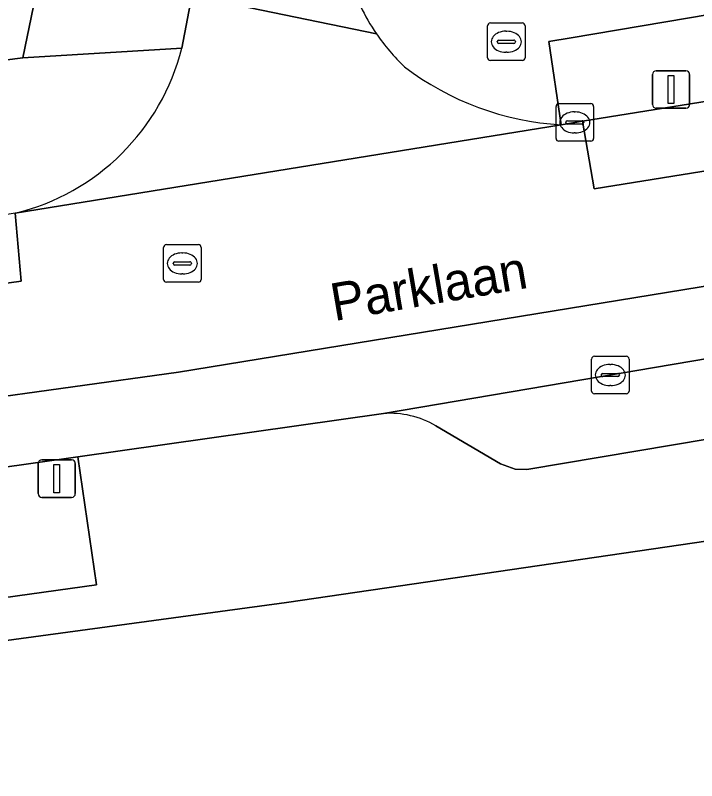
# Model space of a CAD drawing. Extents: x 161772 to 163126, y 383092 to 383917.
# Drawn here: x 162228.27 to 162246.42, y 383609.26 to 383629.64 of the extents above; entities that cross this region are included whole.
import ezdxf

# ---------------------------------------------------------------- set-up
doc = ezdxf.new("R2010")
doc.units = 0
for name, color, linetype in [('IMGEO_Brandkraan', 7, 'Continuous'), ('IMGEO_Erf', 7, 'Continuous'), ('IMGEO_Groenvoorziening', 7, 'Continuous'), ('IMGEO_Kolk', 7, 'Continuous'), ('IMGEO_Lichtmast', 7, 'Continuous'), ('IMGEO_Openbare_ruimte_label', 7, 'Continuous'), ('IMGEO_Parkeervlak_open', 7, 'Continuous'), ('IMGEO_Rijbaan_lokaal_gesloten', 7, 'Continuous'), ('IMGEO_Rijbaan_lokaal_open', 7, 'Continuous'), ('IMGEO_Rioolput', 7, 'Continuous'), ('IMGEO_Voetpad_open', 7, 'Continuous')]:
    doc.layers.add(name, color=color, linetype=linetype)

msp = doc.modelspace()

# ---------------------------------------------------------------- linework, layer by layer
at = {"layer": 'IMGEO_Brandkraan'}
for p, q in [((162240.849, 383628.507), (162240.849, 383629.359)), ((162240.924, 383629.433), (162241.776, 383629.433)), ((162241.85, 383629.359), (162241.85, 383628.507)), ((162241.337, 383629.213), (162241.362, 383629.213)), ((162241.151, 383628.976), (162241.549, 383628.976)), ((162241.108, 383628.927), (162241.108, 383628.939)), ((162241.546, 383628.89), (162241.148, 383628.89)), ((162241.592, 383628.939), (162241.592, 383628.927)), ((162241.36, 383628.653), (162241.335, 383628.653)), ((162241.776, 383628.433), (162240.924, 383628.433))]:
    msp.add_line(p, q, dxfattribs=at)
for points in [[(162240.849, 383628.507), (162240.849, 383629.359)], [(162240.924, 383629.433), (162241.776, 383629.433)], [(162241.85, 383629.359), (162241.85, 383628.507)], [(162241.776, 383628.433), (162240.924, 383628.433)]]:
    msp.add_lwpolyline(points, dxfattribs=at)
for centre, radius, start, end in [((162240.926, 383629.357), 0.0765, 91.552, 178.448), ((162240.926, 383629.357), 0.0765, 91.552, 178.448), ((162241.774, 383629.357), 0.0765, 1.552, 88.448), ((162241.774, 383629.357), 0.0765, 1.552, 88.448), ((162241.148, 383628.936), 0.0403, 85.8775, 175.7526), ((162241.553, 383628.938), 0.0386, 1.7309, 96.639), ((162241.145, 383628.926), 0.0366, 178.938, 274.7102), ((162241.549, 383628.933), 0.043, 264.8664, 352.4533), ((162240.926, 383628.509), 0.0765, 181.552, 268.448), ((162240.926, 383628.509), 0.0765, 181.552, 268.448), ((162241.774, 383628.509), 0.0765, 271.552, 358.448), ((162241.774, 383628.509), 0.0765, 271.552, 358.448)]:
    msp.add_arc(centre, radius, start, end, dxfattribs=at)
for centre, major_axis, ratio, start_param, end_param in [((162241.336, 383628.933), (-0.387, 0.002), 0.722429, 4.712389, 7.853982), ((162241.361, 383628.933), (-0.39, 0.002), 0.717154, 1.570796, 4.712389)]:
    msp.add_ellipse(centre, major_axis=major_axis, ratio=ratio, start_param=start_param, end_param=end_param, dxfattribs=at)
at = {"layer": 'IMGEO_Erf'}
for points in [[(162194.823, 383626.159), (162198.383, 383626.312), (162198.361, 383626.093), (162198.74, 383626.03), (162198.753, 383626.298), (162208.722, 383626.465), (162218.379, 383627.215), (162228.473, 383628.501), (162236.634, 383668.028), (162253.133, 383750), (162259.685, 383782.554)], [(162256.802, 383617.115), (162235.499, 383613.996), (162220.638, 383611.986), (162215.124, 383611.45), (162209.591, 383611.164), (162207.733, 383611.15), (162147.874, 383613.435), (162147.922, 383611.875), (162148.101, 383611.783), (162148.022, 383611.65), (162151.864, 383611.306)]]:
    msp.add_lwpolyline(points, dxfattribs=at)
at = {"layer": 'IMGEO_Groenvoorziening'}
for points in [[(162253, 383630.725), (162243.079, 383629.038), (162242.484, 383628.937), (162242.808, 383626.724), (162243.382, 383626.82), (162267.378, 383630.683), (162267.184, 383631.841), (162266.97, 383633.115), (162257.014, 383631.404)], [(162227.952, 383614.121), (162230.437, 383614.471), (162229.94, 383617.879), (162224.418, 383617.097)]]:
    msp.add_lwpolyline(points, dxfattribs=at)
at = {"layer": 'IMGEO_Kolk'}
for p, q in [((162242.672, 383626.359), (162242.672, 383627.211)), ((162242.747, 383627.285), (162243.599, 383627.285)), ((162243.673, 383627.211), (162243.673, 383626.359)), ((162243.16, 383627.065), (162243.185, 383627.065)), ((162242.931, 383626.779), (162242.931, 383626.791)), ((162243.369, 383626.742), (162242.971, 383626.742)), ((162242.974, 383626.828), (162243.372, 383626.828)), ((162243.415, 383626.791), (162243.415, 383626.779)), ((162243.183, 383626.505), (162243.158, 383626.505)), ((162243.599, 383626.285), (162242.747, 383626.285)), ((162243.618, 383619.632), (162243.618, 383620.484)), ((162243.693, 383620.558), (162244.545, 383620.558)), ((162244.619, 383620.484), (162244.619, 383619.632)), ((162244.106, 383620.338), (162244.131, 383620.338)), ((162243.877, 383620.052), (162243.877, 383620.064)), ((162244.315, 383620.015), (162243.917, 383620.015)), ((162243.92, 383620.101), (162244.318, 383620.101)), ((162244.361, 383620.064), (162244.361, 383620.052)), ((162244.129, 383619.778), (162244.104, 383619.778)), ((162244.545, 383619.558), (162243.693, 383619.558))]:
    msp.add_line(p, q, dxfattribs=at)
for points in [[(162242.672, 383626.359), (162242.672, 383627.211)], [(162242.747, 383627.285), (162243.599, 383627.285)], [(162243.673, 383627.211), (162243.673, 383626.359)], [(162243.599, 383626.285), (162242.747, 383626.285)], [(162243.618, 383619.632), (162243.618, 383620.484)], [(162243.693, 383620.558), (162244.545, 383620.558)], [(162244.619, 383620.484), (162244.619, 383619.632)], [(162244.545, 383619.558), (162243.693, 383619.558)]]:
    msp.add_lwpolyline(points, dxfattribs=at)
for centre, radius, start, end in [((162242.749, 383627.209), 0.0765, 91.552, 178.448), ((162242.749, 383627.209), 0.0765, 91.552, 178.448), ((162243.597, 383627.209), 0.0765, 1.552, 88.448), ((162243.597, 383627.209), 0.0765, 1.552, 88.448), ((162242.971, 383626.788), 0.0403, 85.8775, 175.7526), ((162242.968, 383626.778), 0.0366, 178.938, 274.7102), ((162243.372, 383626.785), 0.043, 264.8664, 352.4533), ((162243.376, 383626.79), 0.0386, 1.7309, 96.639), ((162242.749, 383626.361), 0.0765, 181.552, 268.448), ((162242.749, 383626.361), 0.0765, 181.552, 268.448), ((162243.597, 383626.361), 0.0765, 271.552, 358.448), ((162243.597, 383626.361), 0.0765, 271.552, 358.448), ((162243.695, 383620.482), 0.0765, 91.552, 178.448), ((162243.695, 383620.482), 0.0765, 91.552, 178.448), ((162244.543, 383620.482), 0.0765, 1.552, 88.448), ((162244.543, 383620.482), 0.0765, 1.552, 88.448), ((162243.917, 383620.061), 0.0403, 85.8775, 175.7526), ((162243.914, 383620.051), 0.0366, 178.938, 274.7102), ((162244.318, 383620.058), 0.043, 264.8664, 352.4533), ((162244.322, 383620.063), 0.0386, 1.7309, 96.639), ((162243.695, 383619.634), 0.0765, 181.552, 268.448), ((162243.695, 383619.634), 0.0765, 181.552, 268.448), ((162244.543, 383619.634), 0.0765, 271.552, 358.448), ((162244.543, 383619.634), 0.0765, 271.552, 358.448)]:
    msp.add_arc(centre, radius, start, end, dxfattribs=at)
for centre, major_axis, ratio, start_param, end_param in [((162243.159, 383626.785), (-0.387, 0.002), 0.722429, 4.712389, 7.853982), ((162243.184, 383626.785), (-0.39, 0.002), 0.717154, 1.570796, 4.712389), ((162244.105, 383620.058), (-0.387, 0.002), 0.722429, 4.712389, 7.853982), ((162244.13, 383620.058), (-0.39, 0.002), 0.717154, 1.570796, 4.712389)]:
    msp.add_ellipse(centre, major_axis=major_axis, ratio=ratio, start_param=start_param, end_param=end_param, dxfattribs=at)
at = {"layer": 'IMGEO_Lichtmast'}
for p, q in [((162245.341, 383628.161), (162246.131, 383628.161)), ((162246.131, 383628.161), (162245.341, 383628.161)), ((162245.241, 383627.261), (162245.241, 383628.061)), ((162245.241, 383628.061), (162245.241, 383627.261)), ((162246.231, 383628.061), (162246.231, 383627.261)), ((162246.231, 383627.261), (162246.231, 383628.061)), ((162246.131, 383627.161), (162245.341, 383627.161)), ((162245.341, 383627.161), (162246.131, 383627.161)), ((162228.982, 383617.8), (162229.772, 383617.8)), ((162229.772, 383617.8), (162228.982, 383617.8)), ((162228.882, 383616.9), (162228.882, 383617.7)), ((162228.882, 383617.7), (162228.882, 383616.9)), ((162229.872, 383617.7), (162229.872, 383616.9)), ((162229.872, 383616.9), (162229.872, 383617.7)), ((162229.772, 383616.8), (162228.982, 383616.8)), ((162228.982, 383616.8), (162229.772, 383616.8))]:
    msp.add_line(p, q, dxfattribs=at)
for points in [[(162245.661, 383628.036), (162245.811, 383628.036), (162245.811, 383627.286), (162245.661, 383627.286), (162245.661, 383628.036)], [(162229.302, 383617.675), (162229.452, 383617.675), (162229.452, 383616.925), (162229.302, 383616.925), (162229.302, 383617.675)]]:
    msp.add_lwpolyline(points, dxfattribs=at)
for centre, start, end in [((162245.341, 383628.061), 90, 180), ((162245.341, 383628.061), 90, 180), ((162246.131, 383628.061), 0, 90), ((162246.131, 383628.061), 360, 90), ((162245.341, 383627.261), 180, 270), ((162245.341, 383627.261), 180, 270), ((162246.131, 383627.261), 270, 0), ((162246.131, 383627.261), 270, 0), ((162228.982, 383617.7), 90, 180), ((162228.982, 383617.7), 90, 180), ((162229.772, 383617.7), 0, 90), ((162229.772, 383617.7), 360, 90), ((162228.982, 383616.9), 180, 270), ((162228.982, 383616.9), 180, 270), ((162229.772, 383616.9), 270, 0), ((162229.772, 383616.9), 270, 0)]:
    msp.add_arc(centre, 0.1, start, end, dxfattribs=at)
at = {"layer": 'IMGEO_Parkeervlak_open'}
for points in [[(162255.908, 383622.062), (162238.078, 383619.032)], [(162239.471, 383618.705), (162241.194, 383617.69), (162241.581, 383617.555), (162241.899, 383617.541), (162253.557, 383619.501), (162253.833, 383619.548), (162255.15, 383621.429)]]:
    msp.add_lwpolyline(points, dxfattribs=at)
msp.add_arc((162238.252, 383616.642), 2.397, 59.42, 94.1586, dxfattribs=at)
at = {"layer": 'IMGEO_Rijbaan_lokaal_gesloten'}
for points in [[(162218.542, 383618.178), (162232.617, 383620.137), (162272.581, 383626.655), (162272.867, 383624.864), (162289.596, 383627.588), (162289.753, 383627.613), (162289.408, 383629.436), (162310.979, 383633.067), (162401.14, 383648.038), (162400.705, 383651), (162324.366, 383638.28), (162324.048, 383640.04), (162323.182, 383639.733), (162309.656, 383637.487), (162308.33, 383637.502), (162308.644, 383635.717), (162289.263, 383632.424), (162269.16, 383629.116), (162243.686, 383625.013), (162243.382, 383626.82), (162242.808, 383626.724), (162228.274, 383624.366), (162228.426, 383622.554), (162218.34, 383621.161)], [(162237.891, 383629.143), (162232.978, 383630.162), (162232.711, 383628.765)], [(162228.274, 383624.366), (162242.808, 383626.724)], [(162257.069, 383622.26), (162269.662, 383624.4), (162271.493, 383624.665), (162272.867, 383624.864), (162272.581, 383626.655), (162232.617, 383620.137), (162218.542, 383618.178)], [(162218.34, 383621.161), (162228.426, 383622.554), (162228.274, 383624.366), (162225.314, 383623.868)], [(162224.418, 383617.097), (162229.94, 383617.879), (162238.078, 383619.032), (162255.908, 383622.062)]]:
    msp.add_lwpolyline(points, dxfattribs=at)
msp.add_lwpolyline([(162272.296, 383631.489), (162267.378, 383630.683), (162243.382, 383626.82), (162243.686, 383625.013), (162269.16, 383629.116), (162289.263, 383632.424), (162308.644, 383635.717), (162308.33, 383637.502), (162304.914, 383636.914), (162300.52, 383636.158), (162294.25, 383635.086), (162290.774, 383634.516)], close=True, dxfattribs=at)
for centre, radius, start, end in [((162242.616, 383632.42), 5.75, 214.7467, 226.229), ((162226.828, 383630.262), 6.071, 283.783, 345.7242), ((162243.244, 383634.304), 7.593, 232.6557, 266.7088)]:
    msp.add_arc(centre, radius, start, end, dxfattribs=at)
at = {"layer": 'IMGEO_Rijbaan_lokaal_open'}
msp.add_lwpolyline([(162236.909, 383632.043), (162236.834, 383632.925), (162233.579, 383633.587), (162232.978, 383630.162), (162237.891, 383629.143)], dxfattribs=at)
msp.add_arc((162242.465, 383632.292), 5.553, 205.7438, 214.5465, dxfattribs=at)
at = {"layer": 'IMGEO_Rioolput'}
for p, q in [((162232.222, 383622.604), (162232.222, 383623.456)), ((162232.297, 383623.53), (162233.149, 383623.53)), ((162233.223, 383623.456), (162233.223, 383622.604)), ((162232.71, 383623.31), (162232.735, 383623.31)), ((162232.481, 383623.024), (162232.481, 383623.036)), ((162232.524, 383623.073), (162232.922, 383623.073)), ((162232.965, 383623.036), (162232.965, 383623.024)), ((162232.919, 383622.987), (162232.521, 383622.987)), ((162232.733, 383622.75), (162232.708, 383622.75)), ((162233.149, 383622.53), (162232.297, 383622.53))]:
    msp.add_line(p, q, dxfattribs=at)
for points in [[(162232.222, 383622.604), (162232.222, 383623.456)], [(162232.297, 383623.53), (162233.149, 383623.53)], [(162233.223, 383623.456), (162233.223, 383622.604)], [(162233.149, 383622.53), (162232.297, 383622.53)]]:
    msp.add_lwpolyline(points, dxfattribs=at)
for centre, radius, start, end in [((162232.299, 383623.454), 0.0765, 91.552, 178.448), ((162232.299, 383623.454), 0.0765, 91.552, 178.448), ((162233.147, 383623.454), 0.0765, 1.552, 88.448), ((162233.147, 383623.454), 0.0765, 1.552, 88.448), ((162232.521, 383623.033), 0.0403, 85.8775, 175.7526), ((162232.926, 383623.035), 0.0386, 1.7309, 96.639), ((162232.518, 383623.023), 0.0366, 178.938, 274.7102), ((162232.922, 383623.03), 0.043, 264.8664, 352.4533), ((162232.299, 383622.606), 0.0765, 181.552, 268.448), ((162232.299, 383622.606), 0.0765, 181.552, 268.448), ((162233.147, 383622.606), 0.0765, 271.552, 358.448), ((162233.147, 383622.606), 0.0765, 271.552, 358.448)]:
    msp.add_arc(centre, radius, start, end, dxfattribs=at)
for centre, major_axis, ratio, start_param, end_param in [((162232.709, 383623.03), (-0.387, 0.002), 0.722429, 4.712389, 7.853982), ((162232.734, 383623.03), (-0.39, 0.002), 0.717154, 1.570796, 4.712389)]:
    msp.add_ellipse(centre, major_axis=major_axis, ratio=ratio, start_param=start_param, end_param=end_param, dxfattribs=at)
at = {"layer": 'IMGEO_Voetpad_open'}
for points in [[(162259.685, 383782.554), (162253.133, 383750), (162236.634, 383668.028), (162228.473, 383628.501), (162232.711, 383628.765), (162232.978, 383630.162), (162233.579, 383633.587), (162233.631, 383633.838), (162232.092, 383634.108), (162232.967, 383638.221), (162233.073, 383638.255)], [(162242.808, 383626.724), (162242.484, 383628.937), (162243.079, 383629.038), (162253, 383630.725)], [(162232.711, 383628.765), (162228.473, 383628.501), (162218.379, 383627.215), (162208.722, 383626.465), (162198.753, 383626.298), (162198.74, 383626.03), (162198.361, 383626.093), (162198.383, 383626.312), (162194.823, 383626.159)], [(162253.557, 383619.501), (162241.899, 383617.541), (162241.581, 383617.555), (162241.194, 383617.69), (162239.471, 383618.705)], [(162238.078, 383619.032), (162229.94, 383617.879), (162230.437, 383614.471), (162227.952, 383614.121)], [(161974.971, 383611.987), (161969.208, 383609.918), (161975.769, 383609.255), (162011.076, 383611.048), (162013.653, 383611.179), (162035.29, 383612.278), (162042.37, 383612.6), (162052.195, 383612.96), (162100.602, 383614.145), (162107.088, 383614.213), (162115.474, 383614.301), (162141.57, 383613.652), (162147.874, 383613.435), (162207.733, 383611.15), (162209.591, 383611.164), (162215.124, 383611.45), (162220.638, 383611.986), (162235.499, 383613.996), (162256.802, 383617.115), (162262.641, 383617.973)]]:
    msp.add_lwpolyline(points, dxfattribs=at)
for centre, radius, start, end in [((162242.465, 383632.292), 5.553, 205.7438, 214.5465), ((162242.616, 383632.42), 5.75, 214.7467, 226.229), ((162226.828, 383630.262), 6.071, 283.783, 345.7242), ((162243.244, 383634.304), 7.593, 232.6557, 266.7088), ((162238.252, 383616.642), 2.397, 59.42, 94.1586)]:
    msp.add_arc(centre, radius, start, end, dxfattribs=at)

# ---------------------------------------------------------------- texts
at = {"layer": 'IMGEO_Openbare_ruimte_label'}
msp.add_text('Parklaan', height=1, rotation=9.726, dxfattribs=at).set_placement((162236.764, 383621.492))

doc.saveas('drawing.dxf')
